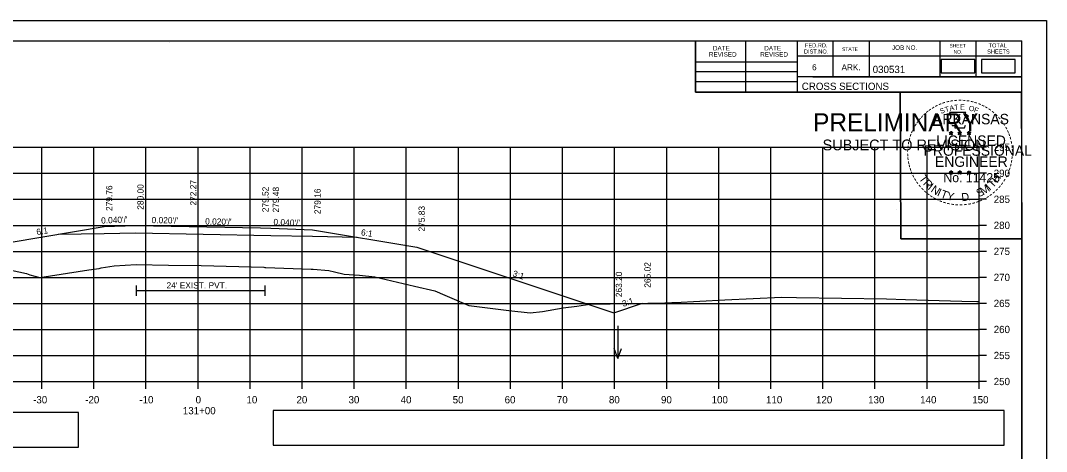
# Model space of a CAD drawing. Extents: x 285 to 4233, y -659 to 3710.
# Drawn here: x 2525.4 to 2722.4, y 1813.4 to 1896.2 of the extents above; entities that cross this region are included whole.
import ezdxf

# ---------------------------------------------------------------- set-up
doc = ezdxf.new("R2010")
doc.units = 0
for name, color, linetype in [('R_Alt Surface', 7, 'Continuous'), ('R_Axis', 7, 'Continuous'), ('R_Axis Annot', 7, 'Continuous'), ('R_Border', 7, 'Continuous'), ('R_Border PE', 7, 'Continuous'), ('R_Border Prem', 7, 'Continuous'), ('R_Exist Surface', 7, 'Continuous'), ('R_Fin Surface', 7, 'Continuous'), ('R_Grid', 7, 'Continuous'), ('R_No Plot', 7, 'Continuous'), ('R_Water', 7, 'Continuous'), ('R_Water Annot', 7, 'Continuous'), ('R_Xsect Elev', 7, 'Continuous'), ('R_Xsect Slope', 7, 'Continuous')]:
    doc.layers.add(name, color=color, linetype=linetype)

msp = doc.modelspace()

# ---------------------------------------------------------------- linework, layer by layer
at = {"layer": 'R_Alt Surface'}
for points in [[(2532.66, 1855.14), (2541.5, 1855.32), (2547.5, 1855.44), (2547.5, 1855.44), (2573.5, 1854.92), (2581.5, 1854.76), (2590.07, 1854.59)], [(2547.64, 1845.33), (2547.64, 1843.33)], [(2547.64, 1844.33), (2572.36, 1844.33)], [(2572.36, 1845.33), (2572.36, 1843.33)]]:
    msp.add_lwpolyline(points, dxfattribs=at)
at = {"layer": 'R_Axis'}
for p, q in [((2709.5, 1826.86), (2709.5, 1871.86)), ((2710.9, 1871.86), (2709.5, 1871.86)), ((2710.9, 1866.86), (2709.5, 1866.86)), ((2710.9, 1861.86), (2709.5, 1861.86)), ((2710.9, 1856.86), (2709.5, 1856.86)), ((2710.9, 1851.86), (2709.5, 1851.86)), ((2710.9, 1846.86), (2709.5, 1846.86)), ((2710.9, 1841.86), (2709.5, 1841.86)), ((2710.9, 1836.86), (2709.5, 1836.86)), ((2710.9, 1831.86), (2709.5, 1831.86)), ((2409.5, 1826.86), (2709.5, 1826.86)), ((2529.5, 1825.46), (2529.5, 1826.86)), ((2539.5, 1825.46), (2539.5, 1826.86)), ((2549.5, 1825.46), (2549.5, 1826.86)), ((2559.5, 1825.46), (2559.5, 1826.86)), ((2569.5, 1825.46), (2569.5, 1826.86)), ((2579.5, 1825.46), (2579.5, 1826.86)), ((2589.5, 1825.46), (2589.5, 1826.86)), ((2599.5, 1825.46), (2599.5, 1826.86)), ((2609.5, 1825.46), (2609.5, 1826.86)), ((2619.5, 1825.46), (2619.5, 1826.86)), ((2629.5, 1825.46), (2629.5, 1826.86)), ((2639.5, 1825.46), (2639.5, 1826.86)), ((2649.5, 1825.46), (2649.5, 1826.86)), ((2659.5, 1825.46), (2659.5, 1826.86)), ((2669.5, 1825.46), (2669.5, 1826.86)), ((2679.5, 1825.46), (2679.5, 1826.86)), ((2689.5, 1825.46), (2689.5, 1826.86)), ((2699.5, 1825.46), (2699.5, 1826.86)), ((2709.5, 1825.46), (2709.5, 1826.86)), ((2710.9, 1826.86), (2709.5, 1826.86))]:
    msp.add_line(p, q, dxfattribs=at)
at = {"layer": 'R_Axis Annot'}
for points in [[(2702.2, 1886.15), (2708.65, 1886.15), (2708.65, 1888.71), (2702.2, 1888.71)], [(2709.94, 1886.17), (2716.4, 1886.17), (2716.4, 1888.73), (2709.94, 1888.73)], [(2408.87, 1814.25), (2536.56, 1814.25), (2536.56, 1820.91), (2408.87, 1820.91)], [(2573.96, 1814.65), (2714.32, 1814.65), (2714.32, 1821.3), (2573.96, 1821.3)]]:
    msp.add_lwpolyline(points, close=True, dxfattribs=at)
at = {"layer": 'R_Border'}
for p, q in [((2401.5, 1892.32), (2717.68, 1892.32)), ((2554.02, 1892.06), (2554.02, 1892.06)), ((2554.02, 1892.06), (2554.02, 1892.06)), ((2655.04, 1882.44), (2655.04, 1892.32)), ((2664.72, 1882.44), (2664.72, 1892.32)), ((2674.58, 1892.32), (2674.58, 1882.44)), ((2681.42, 1892.32), (2681.42, 1885.38)), ((2688.36, 1892.32), (2688.36, 1885.38)), ((2701.94, 1892.32), (2701.94, 1885.38)), ((2708.88, 1892.32), (2708.88, 1885.38)), ((2717.68, 1686.86), (2717.68, 1892.32)), ((2717.68, 1889.38), (2674.58, 1889.38)), ((2717.68, 1889.4), (2717.68, 1889.4)), ((2655.04, 1888.3), (2674.58, 1888.3)), ((2655.04, 1886.44), (2674.58, 1886.44)), ((2655.04, 1884.5), (2674.58, 1884.5)), ((2717.68, 1885.38), (2674.58, 1885.38)), ((2677.54, 1885.38), (2717.68, 1885.38)), ((2717.68, 1882.44), (2655.04, 1882.44))]:
    msp.add_line(p, q, dxfattribs=at)
at = {"layer": 'R_Border PE'}
for p, q in [((2703.77, 1874.69), (2704.11, 1874.58)), ((2703.77, 1874.69), (2704.02, 1874.65)), ((2703.77, 1874.69), (2704, 1874.57)), ((2703.9, 1874.28), (2704.11, 1874.58)), ((2703.9, 1874.28), (2704.02, 1874.53)), ((2703.9, 1874.28), (2704.11, 1874.5)), ((2704.11, 1874.95), (2704.07, 1874.69)), ((2704.11, 1874.58), (2704.11, 1874.95)), ((2704.11, 1874.95), (2704.16, 1874.7)), ((2704.46, 1874.69), (2704.11, 1874.58)), ((2704.33, 1874.28), (2704.11, 1874.58)), ((2704.33, 1874.28), (2704.11, 1874.5)), ((2704.46, 1874.69), (2704.18, 1874.64)), ((2704.33, 1874.28), (2704.19, 1874.57)), ((2704.46, 1874.69), (2704.26, 1874.59)), ((2705.44, 1874.69), (2705.78, 1874.58)), ((2705.44, 1874.69), (2705.69, 1874.65)), ((2705.44, 1874.69), (2705.67, 1874.57)), ((2705.57, 1874.28), (2705.78, 1874.58)), ((2705.57, 1874.28), (2705.69, 1874.53)), ((2705.57, 1874.28), (2705.78, 1874.5)), ((2705.78, 1874.95), (2705.74, 1874.69)), ((2705.78, 1874.58), (2705.78, 1874.95)), ((2705.78, 1874.95), (2705.83, 1874.7)), ((2706.13, 1874.69), (2705.78, 1874.58)), ((2706, 1874.28), (2705.78, 1874.58)), ((2706, 1874.28), (2705.78, 1874.5)), ((2706.13, 1874.69), (2705.85, 1874.64)), ((2706, 1874.28), (2705.86, 1874.57)), ((2706.13, 1874.69), (2705.93, 1874.59)), ((2707.2, 1874.68), (2707.55, 1874.57)), ((2707.2, 1874.68), (2707.45, 1874.63)), ((2707.2, 1874.68), (2707.44, 1874.56)), ((2707.33, 1874.27), (2707.55, 1874.57)), ((2707.33, 1874.27), (2707.46, 1874.52)), ((2707.33, 1874.27), (2707.55, 1874.49)), ((2707.55, 1874.93), (2707.51, 1874.68)), ((2707.55, 1874.57), (2707.55, 1874.93)), ((2707.55, 1874.93), (2707.6, 1874.68)), ((2707.9, 1874.68), (2707.55, 1874.57)), ((2707.76, 1874.27), (2707.55, 1874.57)), ((2707.76, 1874.27), (2707.55, 1874.49)), ((2707.9, 1874.68), (2707.61, 1874.63)), ((2707.76, 1874.27), (2707.62, 1874.56)), ((2707.9, 1874.68), (2707.69, 1874.58)), ((2703.76, 1867.12), (2704.11, 1867.01)), ((2703.76, 1867.12), (2704.01, 1867.07)), ((2703.76, 1867.12), (2704, 1867)), ((2703.89, 1866.71), (2704.11, 1867.01)), ((2703.89, 1866.71), (2704.02, 1866.95)), ((2703.89, 1866.71), (2704.11, 1866.93)), ((2704.11, 1867.37), (2704.07, 1867.12)), ((2704.11, 1867.01), (2704.11, 1867.37)), ((2704.11, 1867.37), (2704.16, 1867.12)), ((2704.46, 1867.12), (2704.11, 1867.01)), ((2704.32, 1866.71), (2704.11, 1867.01)), ((2704.32, 1866.71), (2704.11, 1866.92)), ((2704.46, 1867.12), (2704.17, 1867.07)), ((2704.32, 1866.71), (2704.19, 1867)), ((2704.46, 1867.12), (2704.25, 1867.02)), ((2705.43, 1867.12), (2705.78, 1867.01)), ((2705.43, 1867.12), (2705.68, 1867.07)), ((2705.43, 1867.12), (2705.67, 1867)), ((2705.56, 1866.71), (2705.78, 1867.01)), ((2705.56, 1866.71), (2705.69, 1866.95)), ((2705.56, 1866.71), (2705.78, 1866.93)), ((2705.78, 1867.37), (2705.74, 1867.12)), ((2705.78, 1867.01), (2705.78, 1867.37)), ((2705.78, 1867.37), (2705.83, 1867.12)), ((2706.13, 1867.12), (2705.78, 1867.01)), ((2705.99, 1866.71), (2705.78, 1867.01)), ((2705.99, 1866.71), (2705.78, 1866.92)), ((2706.13, 1867.12), (2705.84, 1867.07)), ((2705.99, 1866.71), (2705.86, 1867)), ((2706.13, 1867.12), (2705.92, 1867.02)), ((2707.2, 1867.11), (2707.55, 1867)), ((2707.2, 1867.11), (2707.45, 1867.06)), ((2707.2, 1867.11), (2707.43, 1866.99)), ((2707.33, 1866.7), (2707.55, 1867)), ((2707.33, 1866.7), (2707.46, 1866.94)), ((2707.33, 1866.7), (2707.54, 1866.92)), ((2707.55, 1867.36), (2707.51, 1867.11)), ((2707.76, 1866.7), (2707.54, 1866.91)), ((2707.55, 1867), (2707.55, 1867.36)), ((2707.55, 1867.36), (2707.6, 1867.11)), ((2707.89, 1867.11), (2707.55, 1867)), ((2707.76, 1866.7), (2707.55, 1867)), ((2707.89, 1867.11), (2707.61, 1867.06)), ((2707.76, 1866.7), (2707.62, 1866.99)), ((2707.89, 1867.11), (2707.69, 1867.01))]:
    msp.add_line(p, q, dxfattribs=at)
for points in [[(2703.81, 1878.57), (2704.08, 1877.74)], [(2707.32, 1877.65), (2707.46, 1877.93), (2706.77, 1877.91), (2706.92, 1878.57), (2703.81, 1878.57)], [(2704.3, 1876.15), (2704.3, 1876.06), (2704.86, 1876.04), (2704.81, 1875.57), (2706.68, 1875.57), (2706.88, 1876.1)], [(2704.11, 1874.95), (2704.33, 1874.28), (2703.77, 1874.69), (2704.46, 1874.69), (2703.9, 1874.28), (2704.11, 1874.95)], [(2705.78, 1874.95), (2706, 1874.28), (2705.44, 1874.69), (2706.13, 1874.69), (2705.57, 1874.28), (2705.78, 1874.95)], [(2707.55, 1874.93), (2707.76, 1874.27), (2707.2, 1874.68), (2707.9, 1874.68), (2707.33, 1874.27), (2707.55, 1874.93)], [(2704.11, 1867.37), (2704.32, 1866.71), (2703.76, 1867.12), (2704.46, 1867.12), (2703.89, 1866.71), (2704.11, 1867.37)], [(2705.78, 1867.37), (2705.99, 1866.71), (2705.43, 1867.12), (2706.13, 1867.12), (2705.56, 1866.71), (2705.78, 1867.37)], [(2707.55, 1867.36), (2707.76, 1866.7), (2707.2, 1867.11), (2707.89, 1867.11), (2707.33, 1866.7), (2707.55, 1867.36)]]:
    msp.add_lwpolyline(points, dxfattribs=at)
for centre, radius in [((2704.11, 1874.58), 0.172), ((2704.11, 1874.58), 0.145), ((2704.11, 1874.58), 0.116), ((2704.11, 1874.58), 0.0991), ((2704.11, 1874.58), 0.0747), ((2704.11, 1874.58), 0.0495), ((2704.11, 1874.58), 0.0296), ((2705.78, 1874.58), 0.172), ((2705.78, 1874.58), 0.145), ((2705.78, 1874.58), 0.116), ((2705.78, 1874.58), 0.0991), ((2705.78, 1874.58), 0.0747), ((2705.78, 1874.58), 0.0495), ((2705.78, 1874.58), 0.0296), ((2707.55, 1874.57), 0.172), ((2707.55, 1874.57), 0.145), ((2707.55, 1874.57), 0.116), ((2707.55, 1874.57), 0.0991), ((2707.55, 1874.57), 0.0747), ((2707.55, 1874.57), 0.0495), ((2707.55, 1874.57), 0.0296), ((2704.11, 1867.01), 0.172), ((2704.11, 1867.01), 0.145), ((2704.11, 1867.01), 0.116), ((2704.11, 1867.01), 0.0991), ((2704.11, 1867.01), 0.0747), ((2704.11, 1867.01), 0.0495), ((2704.11, 1867.01), 0.0296), ((2705.78, 1867.01), 0.172), ((2705.78, 1867.01), 0.145), ((2705.78, 1867.01), 0.116), ((2705.78, 1867.01), 0.0991), ((2705.78, 1867.01), 0.0747), ((2705.78, 1867.01), 0.0495), ((2705.78, 1867.01), 0.0296), ((2707.55, 1867), 0.172), ((2707.55, 1867), 0.145), ((2707.55, 1867), 0.116), ((2707.55, 1867), 0.0991), ((2707.55, 1867), 0.0747), ((2707.55, 1867), 0.0495), ((2707.55, 1867), 0.0296)]:
    msp.add_circle(centre, radius, dxfattribs=at)
at = {"layer": 'R_Exist Surface'}
msp.add_lwpolyline([(2522.18, 1848.58), (2526.54, 1847.6), (2527.19, 1847.37), (2529.1, 1846.86), (2538.54, 1848.31), (2540.49, 1848.6), (2540.89, 1848.68), (2543.41, 1849.07), (2543.41, 1849.07), (2547.64, 1849.33), (2553.83, 1849.23), (2560.12, 1849.12), (2572.13, 1848.8), (2572.36, 1848.79), (2572.53, 1848.79), (2581.25, 1848.45), (2581.61, 1848.42), (2584.6, 1848.21), (2585.7, 1847.93), (2587.54, 1847.5), (2590.51, 1847.29), (2593.45, 1846.95), (2601.09, 1845.19), (2604.95, 1844.28), (2606.88, 1843.46), (2611.53, 1841.47), (2619.2, 1840.53), (2623.26, 1840.04), (2625.67, 1840.32), (2629.61, 1841), (2632.24, 1841.33), (2634.77, 1841.7), (2642.62, 1841.82), (2649.15, 1841.99), (2650.48, 1842.01), (2651.07, 1842.06), (2660.64, 1842.52), (2671.53, 1843.06), (2674.41, 1843.03), (2691.73, 1842.74), (2695.35, 1842.62), (2706.15, 1842.3), (2709.04, 1842.26), (2709.5, 1842.25)], dxfattribs=at)
at = {"layer": 'R_Fin Surface'}
msp.add_lwpolyline([(2464.43, 1849.53), (2486.33, 1842.23), (2517.5, 1852.62), (2541.5, 1856.62), (2547.5, 1856.86), (2571.5, 1856.38), (2573.5, 1856.34), (2581.5, 1856.02), (2601.5, 1852.68), (2639.38, 1840.06), (2644.86, 1841.88)], dxfattribs=at)
at = {"layer": 'R_Grid'}
for p, q in [((2409.5, 1871.86), (2709.5, 1871.86)), ((2529.5, 1826.86), (2529.5, 1871.86)), ((2539.5, 1826.86), (2539.5, 1871.86)), ((2549.5, 1826.86), (2549.5, 1871.86)), ((2559.5, 1826.86), (2559.5, 1871.86)), ((2569.5, 1826.86), (2569.5, 1871.86)), ((2579.5, 1826.86), (2579.5, 1871.86)), ((2589.5, 1826.86), (2589.5, 1871.86)), ((2599.5, 1826.86), (2599.5, 1871.86)), ((2609.5, 1826.86), (2609.5, 1871.86)), ((2619.5, 1826.86), (2619.5, 1871.86)), ((2629.5, 1826.86), (2629.5, 1871.86)), ((2639.5, 1826.86), (2639.5, 1871.86)), ((2649.5, 1826.86), (2649.5, 1871.86)), ((2659.5, 1826.86), (2659.5, 1871.86)), ((2669.5, 1826.86), (2669.5, 1871.86)), ((2679.5, 1826.86), (2679.5, 1871.86)), ((2689.5, 1826.86), (2689.5, 1871.86)), ((2699.5, 1826.86), (2699.5, 1871.86)), ((2709.5, 1826.86), (2709.5, 1871.86)), ((2409.5, 1866.86), (2709.5, 1866.86)), ((2409.5, 1861.86), (2709.5, 1861.86)), ((2409.5, 1856.86), (2709.5, 1856.86)), ((2409.5, 1851.86), (2709.5, 1851.86)), ((2409.5, 1846.86), (2709.5, 1846.86)), ((2409.5, 1841.86), (2709.5, 1841.86)), ((2409.5, 1836.86), (2709.5, 1836.86)), ((2409.5, 1831.86), (2709.5, 1831.86)), ((2409.5, 1826.86), (2709.5, 1826.86))]:
    msp.add_line(p, q, dxfattribs=at)
at = {"layer": 'R_No Plot'}
for p, q in [((2389.1, 1896.21), (2722.43, 1896.21)), ((2693.72, 1859.98), (2693.72, 1859.98))]:
    msp.add_line(p, q, dxfattribs=at)
for points in [[(2389.09, 1896.21), (2722.43, 1896.21), (2722.43, 1682.87), (2389.09, 1682.87)], [(2635.42, 1892.32), (2655.04, 1892.32), (2655.04, 1882.44), (2671.15, 1882.44), (2694.35, 1882.44), (2694.47, 1854.28), (2717.68, 1854.28), (2717.68, 1686.86), (2401.5, 1686.86), (2401.5, 1892.32)], [(2694.35, 1882.44), (2717.56, 1882.44), (2717.68, 1854.28), (2694.47, 1854.28)]]:
    msp.add_lwpolyline(points, close=True, dxfattribs=at)
at = {"layer": 'R_Water Annot'}
for p, q in [((2640.13, 1837.58), (2640.13, 1831.3)), ((2640.13, 1831.3), (2639.43, 1833.22)), ((2640.13, 1831.3), (2640.83, 1833.22))]:
    msp.add_line(p, q, dxfattribs=at)
at = {"layer": 'R_Xsect Elev'}
msp.add_line((2559.5, 1849.13), (2559.5, 1866.66), dxfattribs=at)

# ---------------------------------------------------------------- texts
at = {"layer": 'R_Axis Annot'}
for s, p in [('295', (2712.3, 1871.16)), ('290', (2712.3, 1866.16)), ('285', (2712.3, 1861.16)), ('280', (2712.3, 1856.16)), ('275', (2712.3, 1851.16)), ('270', (2712.3, 1846.16)), ('265', (2712.3, 1841.16)), ('260', (2712.3, 1836.16)), ('255', (2712.3, 1831.16)), ('250', (2712.3, 1826.16)), ('-30', (2527.84, 1822.66)), ('-20', (2537.84, 1822.66)), ('-10', (2548.24, 1822.66)), ('0', (2559.04, 1822.66)), ('10', (2568.81, 1822.66)), ('20', (2578.41, 1822.66)), ('30', (2588.41, 1822.66)), ('40', (2598.41, 1822.66)), ('50', (2608.41, 1822.66)), ('60', (2618.38, 1822.66)), ('70', (2628.41, 1822.66)), ('80', (2638.41, 1822.66)), ('90', (2648.41, 1822.66)), ('100', (2658.13, 1822.66)), ('110', (2668.58, 1822.66)), ('120', (2678.18, 1822.66)), ('130', (2688.18, 1822.66)), ('140', (2698.18, 1822.66)), ('150', (2708.18, 1822.66)), ('131+00', (2556.59, 1820.56))]:
    msp.add_text(s, height=1.4, dxfattribs=at).set_placement(p)
at = {"layer": 'R_Border'}
for s, height, p in [('FED.RD.', 0.782, (2676.06, 1891.04)), ('JOB NO.', 0.879, (2692.76, 1890.56)), ('SHEET', 0.684, (2703.8, 1891.04)), ('TOTAL', 0.782, (2711.32, 1891.04)), ('REVISED', 0.879, (2657.6, 1889.27)), ('DATE', 0.879, (2658.38, 1890.45)), ('REVISED', 0.879, (2667.46, 1889.27)), ('DATE', 0.879, (2668.24, 1890.45)), ('DIST.NO.', 0.782, (2675.86, 1889.86)), ('STATE', 0.684, (2683.18, 1890.36)), ('NO.', 0.684, (2704.58, 1889.86)), ('SHEETS', 0.782, (2711.04, 1889.86)), ('6', 1.17, (2677.42, 1886.64)), ('ARK.', 1.172, (2683.08, 1886.64)), ('030531', 1.4, (2689.06, 1886.12)), ('CROSS SECTIONS', 1.4, (2675.44, 1882.87))]:
    msp.add_text(s, height=height, rotation=360, dxfattribs=at).set_placement(p)
at = {"layer": 'R_Border PE'}
for s, height, rotation, p in [('-', 1.6, 34.0636, (2700.69, 1878.74)), ('-', 1.6, 28.7918, (2701.29, 1879.11)), ('-', 1.6, 24.3072, (2701.92, 1879.43)), ('-', 1.6, 19.1761, (2702.55, 1879.7)), ('T', 1, 16.4036, (2703.08, 1878.58)), ('-', 1.6, 13.6301, (2703.3, 1879.94)), ('A', 1, 11.2132, (2703.9, 1878.83)), ('-', 1.6, 10.2193, (2703.98, 1880.1)), ('T', 1, 6.0228, (2704.75, 1879)), ('-', 1.6, 5.8968, (2704.71, 1880.21)), ('-', 1.6, 0.1862, (2705.48, 1880.28)), ('E', 1, 0.8323, (2705.86, 1879.11)), ('-', 1.6, 357.743, (2706.21, 1880.27)), ('-', 1.6, 352.1617, (2706.95, 1880.21)), ('O', 1, 350.4515, (2707.46, 1878.9)), ('-', 1.6, 347.2049, (2707.67, 1880.1)), ('F', 1, 340.0707, (2708.41, 1878.67)), ('-', 1.6, 342.3362, (2708.3, 1879.94)), ('-', 1.6, 337.8551, (2709.04, 1879.72)), ('-', 1.6, 334.1211, (2709.67, 1879.45)), ('-', 1.6, 329.6409, (2710.25, 1879.17)), ('-', 1.6, 48.423, (2698.76, 1877.07)), ('-', 1.6, 42.9622, (2699.2, 1877.55)), ('-', 1.6, 38.9507, (2699.64, 1877.97)), ('-', 1.6, 36.2317, (2700.11, 1878.35)), ('ARKANSAS', 2, 360, (2700.66, 1876.28)), ('S', 1, 21.594, (2702.16, 1878.25)), ('-', 1.6, 325.8627, (2710.89, 1878.81)), ('-', 1.6, 320.5297, (2711.5, 1878.38)), ('-', 1.6, 315.5786, (2712.1, 1877.89)), ('-', 1.6, 309.8797, (2712.67, 1877.34)), ('-', 1.6, 62.8713, (2697.3, 1874.88)), ('-', 1.6, 58.0706, (2697.61, 1875.49)), ('-', 1.6, 54.2325, (2697.94, 1876.02)), ('-', 1.6, 50.6142, (2698.35, 1876.59)), ('-', 1.6, 306.6522, (2713.2, 1876.74)), ('-', 1.4, 303.6753, (2713.68, 1876.17)), ('-', 1.6, 299.6684, (2714, 1875.56)), ('-', 1.6, 75.461, (2696.63, 1872.92)), ('-', 1.6, 72.3945, (2696.82, 1873.64)), ('-', 1.6, 67.7743, (2697.04, 1874.27)), ('LICENSED', 2, 360, (2701.26, 1872.13)), ('DWB', 0.01, 360, (2704.1, 1874.58)), ('DWB', 0.01, 360, (2705.77, 1874.58)), ('DWB', 0.01, 360, (2707.54, 1874.56)), ('-', 1.6, 294.6628, (2714.32, 1874.95)), ('-', 1.6, 290.5728, (2714.58, 1874.38)), ('-', 1.6, 285.1233, (2714.82, 1873.8)), ('-', 1.6, 85.1863, (2696.42, 1871.52)), ('-', 1.6, 81.2013, (2696.49, 1872.21)), ('PROFESSIONAL', 2, 360, (2698.83, 1870.23)), ('-', 1.6, 280.5493, (2715.02, 1873.05)), ('-', 1.6, 276.5962, (2715.18, 1872.29)), ('-', 1.6, 94.1959, (2696.43, 1870.09)), ('-', 1.6, 89.0622, (2696.39, 1870.82)), ('-', 1.6, 98.9479, (2696.5, 1869.43)), ('ENGINEER', 2, 360, (2701.02, 1868.1)), ('-', 1.6, 263.5172, (2715.25, 1870.27)), ('-', 1.6, 274.3301, (2715.24, 1871.56)), ('-', 1.6, 269.9407, (2715.27, 1870.93)), ('-', 1.6, 101.7149, (2696.64, 1868.69)), ('-', 1.6, 105.4578, (2696.8, 1868.1)), ('-', 1.6, 109.0874, (2697.01, 1867.47)), ('-', 1.6, 252.8681, (2714.89, 1868.21)), ('-', 1.6, 255.7626, (2715.07, 1868.93)), ('-', 1.6, 260.9953, (2715.18, 1869.61)), ('-', 1.6, 114.0643, (2697.27, 1866.87)), ('-', 1.6, 115.7289, (2697.57, 1866.25)), ('-', 1.6, 120.4471, (2697.93, 1865.67)), ('T', 1.54, 306.0406, (2697.87, 1865.85)), ('R', 1.54, 314.005, (2698.63, 1864.8)), ('No. 11425', 1.757, 360, (2702.65, 1865.15)), ('DWB', 0.01, 360, (2704.1, 1867)), ('DWB', 0.01, 360, (2705.77, 1867)), ('DWB', 0.01, 360, (2707.53, 1866.99)), ('T', 1.54, 46.6444, (2712.1, 1863.94)), ('H', 1.54, 54.6088, (2712.99, 1864.88)), ('-', 1.6, 239.0712, (2714.01, 1866.16)), ('-', 1.6, 244.6197, (2714.41, 1866.91)), ('-', 1.6, 247.8887, (2714.67, 1867.54)), ('-', 1.6, 125.8934, (2698.33, 1865.11)), ('-', 1.6, 130.7181, (2698.79, 1864.55)), ('-', 1.6, 134.2238, (2699.31, 1864.01)), ('I', 1.54, 321.9694, (2699.53, 1863.87)), ('N', 1.54, 326.5002, (2700.1, 1863.39)), ('I', 1.54, 335.3603, (2701.31, 1862.61)), ('S', 1.54, 26.9312, (2709.42, 1862.21)), ('M', 1.54, 32.6563, (2710.26, 1862.61)), ('I', 1.54, 42.1136, (2711.54, 1863.46)), ('-', 1.6, 225.7653, (2712.7, 1864.38)), ('-', 1.6, 231.2538, (2713.18, 1864.94)), ('-', 1.6, 233.8452, (2713.61, 1865.51)), ('-', 1.6, 138.9338, (2699.84, 1863.55)), ('-', 1.6, 144.6463, (2700.39, 1863.14)), ('-', 1.6, 148.0898, (2700.95, 1862.77)), ('-', 1.6, 151.5704, (2701.53, 1862.44)), ('-', 1.6, 154.6002, (2702.05, 1862.2)), ('T', 1.54, 339.8912, (2701.97, 1862.28)), ('Y', 1.54, 347.8556, (2703.19, 1861.84)), ('D', 1.54, 6.3969, (2706.17, 1861.48)), ('.', 1.54, 13.7642, (2707.36, 1861.6)), ('-', 1.6, 204.2516, (2709.91, 1862.34)), ('-', 1.6, 207.3568, (2710.54, 1862.66)), ('-', 1.6, 212.2491, (2711.1, 1863.01)), ('-', 1.6, 215.7363, (2711.63, 1863.4)), ('-', 1.6, 221.0851, (2712.18, 1863.87)), ('-', 1.6, 158.5612, (2702.68, 1861.94)), ('-', 1.6, 162.7983, (2703.36, 1861.73)), ('-', 1.6, 167.5555, (2704.08, 1861.57)), ('-', 1.6, 173.1155, (2704.85, 1861.46)), ('-', 1.6, 176.5183, (2705.6, 1861.4)), ('-', 1.6, 181.5918, (2706.34, 1861.42)), ('-', 1.6, 185.8167, (2707.15, 1861.5)), ('-', 1.6, 191.2858, (2707.89, 1861.63)), ('-', 1.6, 195.4743, (2708.62, 1861.83)), ('-', 1.6, 200.7184, (2709.29, 1862.07))]:
    msp.add_text(s, height=height, rotation=rotation, dxfattribs=at).set_placement(p)
at = {"layer": 'R_Border Prem'}
for s, height, p in [('PRELIMINARY', 3.5, (2677.63, 1874.9)), ('DWB', 0.01, (2678.38, 1876.75)), ('SUBJECT TO REVISION', 2.0751, (2679.44, 1871.27))]:
    msp.add_text(s, height=height, rotation=360, dxfattribs=at).set_placement(p)
at = {"layer": 'R_Water'}
msp.add_text("24' EXIST. PVT.", height=1.2, dxfattribs=at).set_placement((2553.45, 1844.73))
at = {"layer": 'R_Xsect Elev'}
for s, p in [('279.76', (2543.05, 1859.62)), ('280.00', (2549.05, 1859.86)), ('272.27', (2559.2, 1860.66)), ('279.52', (2573.05, 1859.38)), ('279.48', (2575.05, 1859.34)), ('279.16', (2583.05, 1859.02)), ('275.83', (2603.05, 1855.68)), ('265.02', (2646.41, 1844.88)), ('263.20', (2640.93, 1843.06))]:
    msp.add_text(s, height=1.2, rotation=90, dxfattribs=at).set_placement(p)
at = {"layer": 'R_Xsect Slope'}
for s, rotation, p in [("0.040'/'", 2.2906, (2540.92, 1857.19)), ("0.020'/'", 358.8542, (2550.58, 1857.29)), ("0.020'/'", 358.8542, (2560.86, 1857.03)), ("0.040'/'", 357.7094, (2573.97, 1856.92)), ('6:1', 9.4623, (2528.57, 1854.97)), ('6:1', 350.5377, (2590.73, 1854.98)), ('3:1', 341.5651, (2619.81, 1847.11)), ('3:1', 18.4349, (2641.17, 1841.18))]:
    msp.add_text(s, height=1.2, rotation=rotation, dxfattribs=at).set_placement(p)

doc.saveas('drawing.dxf')
